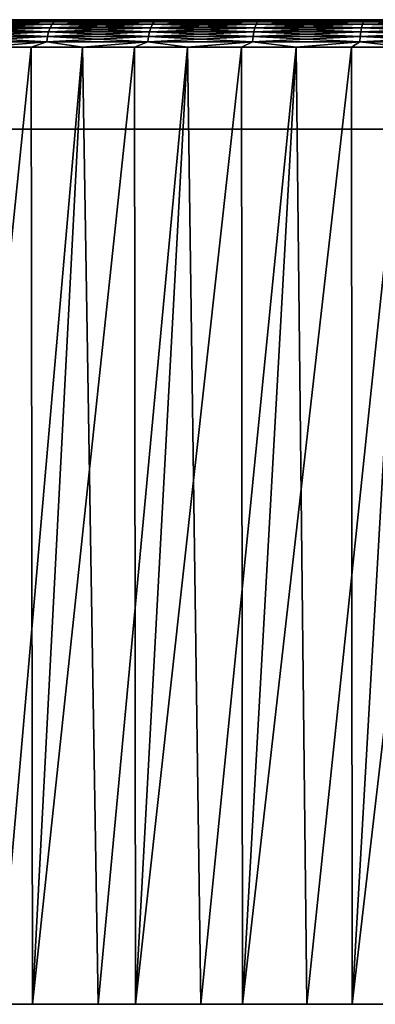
# Model space of a CAD drawing. Header units: millimetres. Extents: x -99 to 221, y -61 to 39.
# Tile 285 of 656: x -6 to -3, y 24 to 33. Entities that reach past the tile are written whole.
import ezdxf

# ---------------------------------------------------------------- set-up
doc = ezdxf.new("R2010")
doc.units = ezdxf.units.MM
doc.header["$LTSCALE"] = 33.374815
for name, color, linetype in [('12', 7, 'CONTINUOUS'), ('13', 7, 'CONTINUOUS'), ('160', 7, 'CONTINUOUS'), ('161', 7, 'CONTINUOUS'), ('162', 7, 'CONTINUOUS'), ('163', 7, 'CONTINUOUS'), ('164', 7, 'CONTINUOUS')]:
    doc.layers.add(name, color=color, linetype=linetype)

msp = doc.modelspace()

# ---------------------------------------------------------------- linework, layer by layer
at = {"layer": '12', "linetype": 'Continuous'}
for points in [[(-5.8274, 31.85, -7.8791), (-8.1849, 31.85, -7.5348), (-6.4746, 31.85, -7.3566), (-5.8274, 31.85, -7.8791)], [(-7.5348, 31.85, -8.1849), (-8.1849, 31.85, -7.5348), (-5.8274, 31.85, -7.8791), (-7.5348, 31.85, -8.1849)], [(-6.4746, 31.85, 7.3566), (-8.1849, 31.85, 7.5348), (-5.8274, 31.85, 7.8791), (-6.4746, 31.85, 7.3566)], [(-8.1849, 31.85, 7.5348), (-7.5348, 31.85, 8.1849), (-5.8274, 31.85, 7.8791), (-8.1849, 31.85, 7.5348)], [(-5.1383, 31.85, -8.3449), (-7.5348, 31.85, -8.1849), (-5.8274, 31.85, -7.8791), (-5.1383, 31.85, -8.3449)], [(-4.4121, 31.85, -8.7506), (-7.5348, 31.85, -8.1849), (-5.1383, 31.85, -8.3449), (-4.4121, 31.85, -8.7506)], [(-6.8331, 31.85, -8.7792), (-7.5348, 31.85, -8.1849), (-4.4121, 31.85, -8.7506), (-6.8331, 31.85, -8.7792)], [(-5.8274, 31.85, 7.8791), (-7.5348, 31.85, 8.1849), (-5.1383, 31.85, 8.3449), (-5.8274, 31.85, 7.8791)], [(-7.5348, 31.85, 8.1849), (-6.8331, 31.85, 8.7792), (-5.1383, 31.85, 8.3449), (-7.5348, 31.85, 8.1849)], [(-3.6541, 31.85, -9.0933), (-6.8331, 31.85, -8.7792), (-4.4121, 31.85, -8.7506), (-3.6541, 31.85, -9.0933)], [(-6.0848, 31.85, -9.3135), (-6.8331, 31.85, -8.7792), (-3.6541, 31.85, -9.0933), (-6.0848, 31.85, -9.3135)], [(-4.4121, 31.85, 8.7506), (-6.8331, 31.85, 8.7792), (-3.6541, 31.85, 9.0933), (-4.4121, 31.85, 8.7506)], [(-5.1383, 31.85, 8.3449), (-6.8331, 31.85, 8.7792), (-4.4121, 31.85, 8.7506), (-5.1383, 31.85, 8.3449)], [(-6.8331, 31.85, 8.7792), (-6.0848, 31.85, 9.3135), (-3.6541, 31.85, 9.0933), (-6.8331, 31.85, 8.7792)], [(-5.2949, 31.85, -9.7841), (-6.0848, 31.85, -9.3135), (-1.2448, 31.85, -9.7206), (-5.2949, 31.85, -9.7841)], [(-1.2448, 31.85, -9.7206), (-6.0848, 31.85, -9.3135), (-2.0648, 31.85, -9.58), (-1.2448, 31.85, -9.7206)], [(-2.0648, 31.85, -9.58), (-6.0848, 31.85, -9.3135), (-2.8698, 31.85, -9.3704), (-2.0648, 31.85, -9.58)], [(-2.8698, 31.85, -9.3704), (-6.0848, 31.85, -9.3135), (-3.6541, 31.85, -9.0933), (-2.8698, 31.85, -9.3704)], [(-6.0848, 31.85, 9.3135), (-5.2949, 31.85, 9.7841), (-2.8698, 31.85, 9.3704), (-6.0848, 31.85, 9.3135)], [(-3.6541, 31.85, 9.0933), (-6.0848, 31.85, 9.3135), (-2.8698, 31.85, 9.3704), (-3.6541, 31.85, 9.0933)], [(-4.4689, 31.85, -10.188), (-5.2949, 31.85, -9.7841), (4.4689, 31.85, -10.188), (-4.4689, 31.85, -10.188)], [(4.4689, 31.85, -10.188), (-5.2949, 31.85, -9.7841), (-0.416, 31.85, -9.7912), (4.4689, 31.85, -10.188)], [(-0.416, 31.85, -9.7912), (-5.2949, 31.85, -9.7841), (-1.2448, 31.85, -9.7206), (-0.416, 31.85, -9.7912)], [(-5.2949, 31.85, 9.7841), (-4.4689, 31.85, 10.188), (-0.416, 31.85, 9.7912), (-5.2949, 31.85, 9.7841)], [(-2.8698, 31.85, 9.3704), (-5.2949, 31.85, 9.7841), (-2.0648, 31.85, 9.58), (-2.8698, 31.85, 9.3704)], [(-1.2448, 31.85, 9.7206), (-5.2949, 31.85, 9.7841), (-0.416, 31.85, 9.7912), (-1.2448, 31.85, 9.7206)], [(-2.0648, 31.85, 9.58), (-5.2949, 31.85, 9.7841), (-1.2448, 31.85, 9.7206), (-2.0648, 31.85, 9.58)], [(-3.6123, 31.85, -10.5222), (-4.4689, 31.85, -10.188), (3.6123, 31.85, -10.5222), (-3.6123, 31.85, -10.5222)], [(3.6123, 31.85, -10.5222), (-4.4689, 31.85, -10.188), (4.4689, 31.85, -10.188), (3.6123, 31.85, -10.5222)], [(4.4689, 31.85, 10.188), (5.2949, 31.85, 9.7841), (-4.4689, 31.85, 10.188), (4.4689, 31.85, 10.188)], [(-4.4689, 31.85, 10.188), (5.2949, 31.85, 9.7841), (0.416, 31.85, 9.7912), (-4.4689, 31.85, 10.188)], [(-3.6123, 31.85, 10.5222), (4.4689, 31.85, 10.188), (-4.4689, 31.85, 10.188), (-3.6123, 31.85, 10.5222)], [(-0.416, 31.85, 9.7912), (-4.4689, 31.85, 10.188), (0.416, 31.85, 9.7912), (-0.416, 31.85, 9.7912)], [(-2.731, 31.85, -10.7846), (-3.6123, 31.85, -10.5222), (2.731, 31.85, -10.7846), (-2.731, 31.85, -10.7846)], [(2.731, 31.85, -10.7846), (-3.6123, 31.85, -10.5222), (3.6123, 31.85, -10.5222), (2.731, 31.85, -10.7846)], [(3.6123, 31.85, 10.5222), (4.4689, 31.85, 10.188), (-3.6123, 31.85, 10.5222), (3.6123, 31.85, 10.5222)], [(-2.731, 31.85, 10.7846), (3.6123, 31.85, 10.5222), (-3.6123, 31.85, 10.5222), (-2.731, 31.85, 10.7846)]]:
    msp.add_3dface(points, dxfattribs=at)
at = {"layer": '13', "linetype": 'Continuous'}
for points in [[(-9.7647, 32.85, -0.8312), (-9.8, 32.85), (9.7647, 32.85, -0.8312), (-9.7647, 32.85, -0.8312)], [(-9.8, 32.85), (9.8, 32.85), (9.7647, 32.85, -0.8312), (-9.8, 32.85)], [(-9.7647, 32.85, 0.8312), (9.8, 32.85), (-9.8, 32.85), (-9.7647, 32.85, 0.8312)], [(9.659, 32.85, -1.6563), (-9.7647, 32.85, -0.8312), (9.7647, 32.85, -0.8312), (9.659, 32.85, -1.6563)], [(-9.659, 32.85, -1.6563), (-9.7647, 32.85, -0.8312), (9.659, 32.85, -1.6563), (-9.659, 32.85, -1.6563)], [(-9.659, 32.85, 1.6563), (9.7647, 32.85, 0.8312), (-9.7647, 32.85, 0.8312), (-9.659, 32.85, 1.6563)], [(9.7647, 32.85, 0.8312), (9.8, 32.85), (-9.7647, 32.85, 0.8312), (9.7647, 32.85, 0.8312)], [(9.4838, 32.85, -2.4695), (-9.659, 32.85, -1.6563), (9.659, 32.85, -1.6563), (9.4838, 32.85, -2.4695)], [(-9.4838, 32.85, -2.4695), (-9.659, 32.85, -1.6563), (9.4838, 32.85, -2.4695), (-9.4838, 32.85, -2.4695)], [(-9.4838, 32.85, 2.4695), (9.659, 32.85, 1.6563), (-9.659, 32.85, 1.6563), (-9.4838, 32.85, 2.4695)], [(9.659, 32.85, 1.6563), (9.7647, 32.85, 0.8312), (-9.659, 32.85, 1.6563), (9.659, 32.85, 1.6563)], [(9.2402, 32.85, -3.2649), (-9.4838, 32.85, -2.4695), (9.4838, 32.85, -2.4695), (9.2402, 32.85, -3.2649)], [(-9.2402, 32.85, -3.2649), (-9.4838, 32.85, -2.4695), (9.2402, 32.85, -3.2649), (-9.2402, 32.85, -3.2649)], [(-9.2402, 32.85, 3.2649), (9.4838, 32.85, 2.4695), (-9.4838, 32.85, 2.4695), (-9.2402, 32.85, 3.2649)], [(9.4838, 32.85, 2.4695), (9.659, 32.85, 1.6563), (-9.4838, 32.85, 2.4695), (9.4838, 32.85, 2.4695)], [(8.93, 32.85, -4.0367), (-9.2402, 32.85, -3.2649), (9.2402, 32.85, -3.2649), (8.93, 32.85, -4.0367)], [(-8.93, 32.85, -4.0367), (-9.2402, 32.85, -3.2649), (8.93, 32.85, -4.0367), (-8.93, 32.85, -4.0367)], [(-8.93, 32.85, 4.0367), (9.2402, 32.85, 3.2649), (-9.2402, 32.85, 3.2649), (-8.93, 32.85, 4.0367)], [(9.2402, 32.85, 3.2649), (9.4838, 32.85, 2.4695), (-9.2402, 32.85, 3.2649), (9.2402, 32.85, 3.2649)], [(-8.5555, 32.85, -4.7795), (-8.93, 32.85, -4.0367), (8.5555, 32.85, -4.7795), (-8.5555, 32.85, -4.7795)], [(8.5555, 32.85, -4.7795), (-8.93, 32.85, -4.0367), (8.93, 32.85, -4.0367), (8.5555, 32.85, -4.7795)], [(-8.5555, 32.85, 4.7795), (8.93, 32.85, 4.0367), (-8.93, 32.85, 4.0367), (-8.5555, 32.85, 4.7795)], [(8.93, 32.85, 4.0367), (9.2402, 32.85, 3.2649), (-8.93, 32.85, 4.0367), (8.93, 32.85, 4.0367)], [(-8.1193, 32.85, -5.4878), (-8.5555, 32.85, -4.7795), (8.1193, 32.85, -5.4878), (-8.1193, 32.85, -5.4878)], [(8.1193, 32.85, -5.4878), (-8.5555, 32.85, -4.7795), (8.5555, 32.85, -4.7795), (8.1193, 32.85, -5.4878)], [(-8.1193, 32.85, 5.4878), (8.5555, 32.85, 4.7795), (-8.5555, 32.85, 4.7795), (-8.1193, 32.85, 5.4878)], [(8.5555, 32.85, 4.7795), (8.93, 32.85, 4.0367), (-8.5555, 32.85, 4.7795), (8.5555, 32.85, 4.7795)], [(-7.6247, 32.85, -6.1566), (-8.1193, 32.85, -5.4878), (7.6247, 32.85, -6.1566), (-7.6247, 32.85, -6.1566)], [(7.6247, 32.85, -6.1566), (-8.1193, 32.85, -5.4878), (8.1193, 32.85, -5.4878), (7.6247, 32.85, -6.1566)], [(-7.6247, 32.85, 6.1566), (8.1193, 32.85, 5.4878), (-8.1193, 32.85, 5.4878), (-7.6247, 32.85, 6.1566)], [(8.1193, 32.85, 5.4878), (8.5555, 32.85, 4.7795), (-8.1193, 32.85, 5.4878), (8.1193, 32.85, 5.4878)], [(-7.0752, 32.85, -6.781), (-7.6247, 32.85, -6.1566), (7.0752, 32.85, -6.781), (-7.0752, 32.85, -6.781)], [(7.0752, 32.85, -6.781), (-7.6247, 32.85, -6.1566), (7.6247, 32.85, -6.1566), (7.0752, 32.85, -6.781)], [(7.6247, 32.85, 6.1566), (8.1193, 32.85, 5.4878), (-7.6247, 32.85, 6.1566), (7.6247, 32.85, 6.1566)], [(-7.0752, 32.85, 6.781), (7.6247, 32.85, 6.1566), (-7.6247, 32.85, 6.1566), (-7.0752, 32.85, 6.781)], [(6.4746, 32.85, -7.3566), (-7.0752, 32.85, -6.781), (7.0752, 32.85, -6.781), (6.4746, 32.85, -7.3566)], [(-6.4746, 32.85, -7.3566), (-7.0752, 32.85, -6.781), (6.4746, 32.85, -7.3566), (-6.4746, 32.85, -7.3566)], [(7.0752, 32.85, 6.781), (7.6247, 32.85, 6.1566), (-7.0752, 32.85, 6.781), (7.0752, 32.85, 6.781)], [(-6.4746, 32.85, 7.3566), (7.0752, 32.85, 6.781), (-7.0752, 32.85, 6.781), (-6.4746, 32.85, 7.3566)], [(5.8274, 32.85, -7.8791), (-6.4746, 32.85, -7.3566), (6.4746, 32.85, -7.3566), (5.8274, 32.85, -7.8791)], [(-5.8274, 32.85, -7.8791), (-6.4746, 32.85, -7.3566), (5.8274, 32.85, -7.8791), (-5.8274, 32.85, -7.8791)], [(6.4746, 32.85, 7.3566), (7.0752, 32.85, 6.781), (-6.4746, 32.85, 7.3566), (6.4746, 32.85, 7.3566)], [(-5.8274, 32.85, 7.8791), (6.4746, 32.85, 7.3566), (-6.4746, 32.85, 7.3566), (-5.8274, 32.85, 7.8791)], [(5.1383, 32.85, -8.3449), (-5.8274, 32.85, -7.8791), (5.8274, 32.85, -7.8791), (5.1383, 32.85, -8.3449)], [(-5.1383, 32.85, -8.3449), (-5.8274, 32.85, -7.8791), (5.1383, 32.85, -8.3449), (-5.1383, 32.85, -8.3449)], [(5.8274, 32.85, 7.8791), (6.4746, 32.85, 7.3566), (-5.8274, 32.85, 7.8791), (5.8274, 32.85, 7.8791)], [(-5.1383, 32.85, 8.3449), (5.8274, 32.85, 7.8791), (-5.8274, 32.85, 7.8791), (-5.1383, 32.85, 8.3449)], [(4.4121, 32.85, -8.7506), (-5.1383, 32.85, -8.3449), (5.1383, 32.85, -8.3449), (4.4121, 32.85, -8.7506)], [(-4.4121, 32.85, -8.7506), (-5.1383, 32.85, -8.3449), (4.4121, 32.85, -8.7506), (-4.4121, 32.85, -8.7506)], [(5.1383, 32.85, 8.3449), (5.8274, 32.85, 7.8791), (-5.1383, 32.85, 8.3449), (5.1383, 32.85, 8.3449)], [(-4.4121, 32.85, 8.7506), (5.1383, 32.85, 8.3449), (-5.1383, 32.85, 8.3449), (-4.4121, 32.85, 8.7506)], [(3.6541, 32.85, -9.0933), (-4.4121, 32.85, -8.7506), (4.4121, 32.85, -8.7506), (3.6541, 32.85, -9.0933)], [(-3.6541, 32.85, -9.0933), (-4.4121, 32.85, -8.7506), (3.6541, 32.85, -9.0933), (-3.6541, 32.85, -9.0933)], [(-3.6541, 32.85, 9.0933), (4.4121, 32.85, 8.7506), (-4.4121, 32.85, 8.7506), (-3.6541, 32.85, 9.0933)], [(4.4121, 32.85, 8.7506), (5.1383, 32.85, 8.3449), (-4.4121, 32.85, 8.7506), (4.4121, 32.85, 8.7506)], [(2.8698, 32.85, -9.3704), (-3.6541, 32.85, -9.0933), (3.6541, 32.85, -9.0933), (2.8698, 32.85, -9.3704)], [(-2.8698, 32.85, -9.3704), (-3.6541, 32.85, -9.0933), (2.8698, 32.85, -9.3704), (-2.8698, 32.85, -9.3704)], [(-2.8698, 32.85, 9.3704), (3.6541, 32.85, 9.0933), (-3.6541, 32.85, 9.0933), (-2.8698, 32.85, 9.3704)], [(3.6541, 32.85, 9.0933), (4.4121, 32.85, 8.7506), (-3.6541, 32.85, 9.0933), (3.6541, 32.85, 9.0933)]]:
    msp.add_3dface(points, dxfattribs=at)
at = {"layer": '160', "linetype": 'Continuous'}
for points in [[(-5.573, 32.6, 11.7449), (-6.5, 32.6, 11.2583), (-6.3371, 23.85, 11.3508), (-5.573, 32.6, 11.7449)], [(-5.4293, 23.85, 11.812), (-5.573, 32.6, 11.7449), (-6.3371, 23.85, 11.3508), (-5.4293, 23.85, 11.812)], [(-4.6099, 32.6, 12.1552), (-5.573, 32.6, 11.7449), (-5.4293, 23.85, 11.812), (-4.6099, 32.6, 12.1552)], [(-4.4884, 23.85, 12.2006), (-4.6099, 32.6, 12.1552), (-5.4293, 23.85, 11.812), (-4.4884, 23.85, 12.2006)], [(-3.6168, 32.6, 12.4867), (-4.6099, 32.6, 12.1552), (-4.4884, 23.85, 12.2006), (-3.6168, 32.6, 12.4867)], [(-3.5198, 23.85, 12.5144), (-3.6168, 32.6, 12.4867), (-4.4884, 23.85, 12.2006), (-3.5198, 23.85, 12.5144)], [(-2.6003, 32.6, 12.7373), (-3.6168, 32.6, 12.4867), (-3.5198, 23.85, 12.5144), (-2.6003, 32.6, 12.7373)], [(-2.5296, 23.85, 12.7515), (-2.6003, 32.6, 12.7373), (-3.5198, 23.85, 12.5144), (-2.5296, 23.85, 12.7515)]]:
    msp.add_3dface(points, dxfattribs=at)
at = {"layer": '161', "linetype": 'Continuous'}
for points in [[(-5.9165, 32.85, 7.9998), (-6.5736, 32.85, 7.4692), (-10.1932, 32.85, 7.6591), (-5.9165, 32.85, 7.9998)], [(-6.5736, 32.85, -7.4692), (-5.9165, 32.85, -7.9998), (-10.1932, 32.85, -7.659), (-6.5736, 32.85, -7.4692)], [(-10.1932, 32.85, -7.659), (-5.9165, 32.85, -7.9998), (-9.5439, 32.85, -8.4544), (-10.1932, 32.85, -7.659)], [(-9.5439, 32.85, 8.4544), (-5.9165, 32.85, 7.9998), (-10.1932, 32.85, 7.6591), (-9.5439, 32.85, 8.4544)], [(-5.2168, 32.85, 8.4728), (-5.9165, 32.85, 7.9998), (-9.5439, 32.85, 8.4544), (-5.2168, 32.85, 8.4728)], [(-5.2168, 32.85, -8.4728), (-4.4795, 32.85, -8.8846), (-9.5439, 32.85, -8.4544), (-5.2168, 32.85, -8.4728)], [(-9.5439, 32.85, -8.4544), (-4.4795, 32.85, -8.8846), (-8.8326, 32.85, -9.195), (-9.5439, 32.85, -8.4544)], [(-5.9165, 32.85, -7.9998), (-5.2168, 32.85, -8.4728), (-9.5439, 32.85, -8.4544), (-5.9165, 32.85, -7.9998)], [(-8.8326, 32.85, 9.195), (-5.2168, 32.85, 8.4728), (-9.5439, 32.85, 8.4544), (-8.8326, 32.85, 9.195)], [(-4.4795, 32.85, -8.8846), (-3.7099, 32.85, -9.2325), (-8.8326, 32.85, -9.195), (-4.4795, 32.85, -8.8846)], [(-3.7099, 32.85, -9.2325), (-2.9135, 32.85, -9.5139), (-8.8326, 32.85, -9.195), (-3.7099, 32.85, -9.2325)], [(-2.0962, 32.85, -9.7267), (-1.2638, 32.85, -9.8694), (-8.8326, 32.85, -9.195), (-2.0962, 32.85, -9.7267)], [(-8.8326, 32.85, -9.195), (-1.2638, 32.85, -9.8694), (-8.064, 32.85, -9.876), (-8.8326, 32.85, -9.195)], [(-2.9135, 32.85, -9.5139), (-2.0962, 32.85, -9.7267), (-8.8326, 32.85, -9.195), (-2.9135, 32.85, -9.5139)], [(-8.064, 32.85, 9.876), (-3.7099, 32.85, 9.2325), (-8.8326, 32.85, 9.195), (-8.064, 32.85, 9.876)], [(-3.7099, 32.85, 9.2325), (-4.4795, 32.85, 8.8846), (-8.8326, 32.85, 9.195), (-3.7099, 32.85, 9.2325)], [(-4.4795, 32.85, 8.8846), (-5.2168, 32.85, 8.4728), (-8.8326, 32.85, 9.195), (-4.4795, 32.85, 8.8846)], [(-1.2638, 32.85, -9.8694), (-0.4223, 32.85, -9.941), (-8.064, 32.85, -9.876), (-1.2638, 32.85, -9.8694)], [(-8.064, 32.85, -9.876), (-0.4223, 32.85, -9.941), (7.2431, 32.85, -10.4929), (-8.064, 32.85, -9.876)], [(-7.2431, 32.85, -10.4929), (-8.064, 32.85, -9.876), (7.2431, 32.85, -10.4929), (-7.2431, 32.85, -10.4929)], [(-7.2431, 32.85, 10.4929), (-0.4223, 32.85, 9.941), (-8.064, 32.85, 9.876), (-7.2431, 32.85, 10.4929)], [(-0.4223, 32.85, 9.941), (-1.2638, 32.85, 9.8694), (-8.064, 32.85, 9.876), (-0.4223, 32.85, 9.941)], [(-1.2638, 32.85, 9.8694), (-2.0962, 32.85, 9.7267), (-8.064, 32.85, 9.876), (-1.2638, 32.85, 9.8694)], [(-2.0962, 32.85, 9.7267), (-2.9135, 32.85, 9.5139), (-8.064, 32.85, 9.876), (-2.0962, 32.85, 9.7267)], [(-2.9135, 32.85, 9.5139), (-3.7099, 32.85, 9.2325), (-8.064, 32.85, 9.876), (-2.9135, 32.85, 9.5139)], [(6.3752, 32.85, -11.0417), (-7.2431, 32.85, -10.4929), (7.2431, 32.85, -10.4929), (6.3752, 32.85, -11.0417)], [(-6.3752, 32.85, -11.0417), (-7.2431, 32.85, -10.4929), (6.3752, 32.85, -11.0417), (-6.3752, 32.85, -11.0417)], [(-6.3752, 32.85, 11.0417), (7.2431, 32.85, 10.4929), (-7.2431, 32.85, 10.4929), (-6.3752, 32.85, 11.0417)], [(7.2431, 32.85, 10.4929), (8.064, 32.85, 9.876), (-7.2431, 32.85, 10.4929), (7.2431, 32.85, 10.4929)], [(8.064, 32.85, 9.876), (0.4223, 32.85, 9.941), (-7.2431, 32.85, 10.4929), (8.064, 32.85, 9.876)], [(0.4223, 32.85, 9.941), (-0.4223, 32.85, 9.941), (-7.2431, 32.85, 10.4929), (0.4223, 32.85, 9.941)], [(5.466, 32.85, -11.5189), (-6.3752, 32.85, -11.0417), (6.3752, 32.85, -11.0417), (5.466, 32.85, -11.5189)], [(-5.466, 32.85, -11.5189), (-6.3752, 32.85, -11.0417), (5.466, 32.85, -11.5189), (-5.466, 32.85, -11.5189)], [(-5.466, 32.85, 11.5189), (6.3752, 32.85, 11.0417), (-6.3752, 32.85, 11.0417), (-5.466, 32.85, 11.5189)], [(6.3752, 32.85, 11.0417), (7.2431, 32.85, 10.4929), (-6.3752, 32.85, 11.0417), (6.3752, 32.85, 11.0417)], [(4.5214, 32.85, -11.9214), (-5.466, 32.85, -11.5189), (5.466, 32.85, -11.5189), (4.5214, 32.85, -11.9214)], [(-4.5214, 32.85, -11.9214), (-5.466, 32.85, -11.5189), (4.5214, 32.85, -11.9214), (-4.5214, 32.85, -11.9214)], [(-4.5214, 32.85, 11.9214), (5.466, 32.85, 11.5189), (-5.466, 32.85, 11.5189), (-4.5214, 32.85, 11.9214)], [(5.466, 32.85, 11.5189), (6.3752, 32.85, 11.0417), (-5.466, 32.85, 11.5189), (5.466, 32.85, 11.5189)], [(3.5475, 32.85, -12.2466), (-4.5214, 32.85, -11.9214), (4.5214, 32.85, -11.9214), (3.5475, 32.85, -12.2466)], [(-3.5475, 32.85, -12.2466), (-4.5214, 32.85, -11.9214), (3.5475, 32.85, -12.2466), (-3.5475, 32.85, -12.2466)], [(-3.5475, 32.85, 12.2466), (4.5213, 32.85, 11.9214), (-4.5214, 32.85, 11.9214), (-3.5475, 32.85, 12.2466)], [(4.5213, 32.85, 11.9214), (5.466, 32.85, 11.5189), (-4.5214, 32.85, 11.9214), (4.5213, 32.85, 11.9214)], [(2.5505, 32.85, -12.4923), (-3.5475, 32.85, -12.2466), (3.5475, 32.85, -12.2466), (2.5505, 32.85, -12.4923)], [(-2.5505, 32.85, -12.4923), (-3.5475, 32.85, -12.2466), (2.5505, 32.85, -12.4923), (-2.5505, 32.85, -12.4923)], [(-2.5505, 32.85, 12.4923), (3.5474, 32.85, 12.2466), (-3.5475, 32.85, 12.2466), (-2.5505, 32.85, 12.4923)], [(3.5474, 32.85, 12.2466), (4.5213, 32.85, 11.9214), (-3.5475, 32.85, 12.2466), (3.5474, 32.85, 12.2466)]]:
    msp.add_3dface(points, dxfattribs=at)
at = {"layer": '162', "linetype": 'Continuous'}
for points in [[(-6.9358, 23.85, -10.9952), (-6.0414, 32.6, -11.5109), (-6.0302, 23.85, -11.5168), (-6.9358, 23.85, -10.9952)], [(-6.5, 32.6, -11.2583), (-6.0414, 32.6, -11.5109), (-6.9358, 23.85, -10.9952), (-6.5, 32.6, -11.2583)], [(-6.0414, 32.6, -11.5109), (-5.573, 32.6, -11.7449), (-6.0302, 23.85, -11.5168), (-6.0414, 32.6, -11.5109)], [(-6.0302, 23.85, -11.5168), (-5.0956, 32.6, -11.9597), (-5.086, 23.85, -11.9638), (-6.0302, 23.85, -11.5168)], [(-5.573, 32.6, -11.7449), (-5.0956, 32.6, -11.9597), (-6.0302, 23.85, -11.5168), (-5.573, 32.6, -11.7449)], [(-5.0956, 32.6, -11.9597), (-4.6099, 32.6, -12.1552), (-5.086, 23.85, -11.9638), (-5.0956, 32.6, -11.9597)], [(-4.6099, 32.6, -12.1552), (-4.1167, 32.6, -12.331), (-5.086, 23.85, -11.9638), (-4.6099, 32.6, -12.1552)], [(-5.086, 23.85, -11.9638), (-4.1167, 32.6, -12.331), (-4.1087, 23.85, -12.3336), (-5.086, 23.85, -11.9638)], [(-4.1167, 32.6, -12.331), (-3.6168, 32.6, -12.4867), (-4.1087, 23.85, -12.3336), (-4.1167, 32.6, -12.331)], [(-4.1087, 23.85, -12.3336), (-3.1111, 32.6, -12.6222), (-3.105, 23.85, -12.6237), (-4.1087, 23.85, -12.3336)], [(-3.6168, 32.6, -12.4867), (-3.1111, 32.6, -12.6222), (-4.1087, 23.85, -12.3336), (-3.6168, 32.6, -12.4867)], [(-3.1111, 32.6, -12.6222), (-2.6003, 32.6, -12.7373), (-3.105, 23.85, -12.6237), (-3.1111, 32.6, -12.6222)], [(-3.105, 23.85, -12.6237), (-2.0853, 32.6, -12.8317), (-2.0812, 23.85, -12.8323), (-3.105, 23.85, -12.6237)], [(-2.6003, 32.6, -12.7373), (-2.0853, 32.6, -12.8317), (-3.105, 23.85, -12.6237), (-2.6003, 32.6, -12.7373)]]:
    msp.add_3dface(points, dxfattribs=at)
at = {"layer": '163', "linetype": 'Continuous'}
for points in [[(-6.6873, 32.8452, -10.9127), (-6.3752, 32.85, -11.0417), (-5.8105, 32.8452, -11.4038), (-6.6873, 32.8452, -10.9127)], [(-6.3752, 32.85, -11.0417), (-5.466, 32.85, -11.5189), (-5.8105, 32.8452, -11.4038), (-6.3752, 32.85, -11.0417)], [(-5.8105, 32.8452, -11.4038), (-5.466, 32.85, -11.5189), (-4.8979, 32.8452, -11.8245), (-5.8105, 32.8452, -11.4038)], [(-5.466, 32.85, -11.5189), (-4.5214, 32.85, -11.9214), (-4.8979, 32.8452, -11.8245), (-5.466, 32.85, -11.5189)], [(-4.8979, 32.8452, -11.8245), (-4.5214, 32.85, -11.9214), (-3.955, 32.8452, -12.1724), (-4.8979, 32.8452, -11.8245)], [(-4.5214, 32.85, -11.9214), (-3.5475, 32.85, -12.2466), (-3.955, 32.8452, -12.1724), (-4.5214, 32.85, -11.9214)], [(-3.955, 32.8452, -12.1724), (-3.5475, 32.85, -12.2466), (-2.9878, 32.8452, -12.4451), (-3.955, 32.8452, -12.1724)], [(-3.5475, 32.85, -12.2466), (-2.5505, 32.85, -12.4923), (-2.9878, 32.8452, -12.4451), (-3.5475, 32.85, -12.2466)], [(-2.9878, 32.8452, -12.4451), (-2.5505, 32.85, -12.4923), (-2.0022, 32.8452, -12.6412), (-2.9878, 32.8452, -12.4451)], [(-6.7705, 32.7387, -11.0485), (-5.8687, 32.7767, -11.5179), (-5.8828, 32.7387, -11.5456), (-6.7705, 32.7387, -11.0485)], [(-6.7543, 32.7767, -11.022), (-5.8687, 32.7767, -11.5179), (-6.7705, 32.7387, -11.0485), (-6.7543, 32.7767, -11.022)], [(-6.7543, 32.7767, -11.022), (-5.8515, 32.8078, -11.4842), (-5.8687, 32.7767, -11.5179), (-6.7543, 32.7767, -11.022)], [(-6.7345, 32.8078, -10.9897), (-5.8515, 32.8078, -11.4842), (-6.7543, 32.7767, -11.022), (-6.7345, 32.8078, -10.9897)], [(-6.7119, 32.831, -10.9528), (-5.8318, 32.831, -11.4456), (-6.7345, 32.8078, -10.9897), (-6.7119, 32.831, -10.9528)], [(-6.7345, 32.8078, -10.9897), (-5.8318, 32.831, -11.4456), (-5.8515, 32.8078, -11.4842), (-6.7345, 32.8078, -10.9897)], [(-6.6873, 32.8452, -10.9127), (-5.8105, 32.8452, -11.4038), (-6.7119, 32.831, -10.9528), (-6.6873, 32.8452, -10.9127)], [(-6.7119, 32.831, -10.9528), (-5.8105, 32.8452, -11.4038), (-5.8318, 32.831, -11.4456), (-6.7119, 32.831, -10.9528)], [(-5.8687, 32.7767, -11.5179), (-4.9469, 32.7767, -11.9429), (-5.8828, 32.7387, -11.5456), (-5.8687, 32.7767, -11.5179)], [(-5.8828, 32.7387, -11.5456), (-4.9469, 32.7767, -11.9429), (-4.9588, 32.7387, -11.9716), (-5.8828, 32.7387, -11.5456)], [(-5.8515, 32.8078, -11.4842), (-4.9324, 32.8078, -11.9079), (-5.8687, 32.7767, -11.5179), (-5.8515, 32.8078, -11.4842)], [(-5.8687, 32.7767, -11.5179), (-4.9324, 32.8078, -11.9079), (-4.9469, 32.7767, -11.9429), (-5.8687, 32.7767, -11.5179)], [(-5.8318, 32.831, -11.4456), (-4.9158, 32.831, -11.8679), (-5.8515, 32.8078, -11.4842), (-5.8318, 32.831, -11.4456)], [(-5.8515, 32.8078, -11.4842), (-4.9158, 32.831, -11.8679), (-4.9324, 32.8078, -11.9079), (-5.8515, 32.8078, -11.4842)], [(-5.8105, 32.8452, -11.4038), (-4.8979, 32.8452, -11.8245), (-5.8318, 32.831, -11.4456), (-5.8105, 32.8452, -11.4038)], [(-5.8318, 32.831, -11.4456), (-4.8979, 32.8452, -11.8245), (-4.9158, 32.831, -11.8679), (-5.8318, 32.831, -11.4456)], [(-4.9469, 32.7767, -11.9429), (-3.9946, 32.7767, -12.2942), (-4.9588, 32.7387, -11.9716), (-4.9469, 32.7767, -11.9429)], [(-4.9588, 32.7387, -11.9716), (-3.9946, 32.7767, -12.2942), (-4.0042, 32.7387, -12.3238), (-4.9588, 32.7387, -11.9716)], [(-4.9469, 32.7767, -11.9429), (-3.9829, 32.8078, -12.2581), (-3.9946, 32.7767, -12.2942), (-4.9469, 32.7767, -11.9429)], [(-4.9324, 32.8078, -11.9079), (-3.9829, 32.8078, -12.2581), (-4.9469, 32.7767, -11.9429), (-4.9324, 32.8078, -11.9079)], [(-4.9158, 32.831, -11.8679), (-3.9695, 32.831, -12.217), (-4.9324, 32.8078, -11.9079), (-4.9158, 32.831, -11.8679)], [(-4.9324, 32.8078, -11.9079), (-3.9695, 32.831, -12.217), (-3.9829, 32.8078, -12.2581), (-4.9324, 32.8078, -11.9079)], [(-4.8979, 32.8452, -11.8245), (-3.955, 32.8452, -12.1724), (-4.9158, 32.831, -11.8679), (-4.8979, 32.8452, -11.8245)], [(-4.9158, 32.831, -11.8679), (-3.955, 32.8452, -12.1724), (-3.9695, 32.831, -12.217), (-4.9158, 32.831, -11.8679)], [(-4.0042, 32.7387, -12.3238), (-3.0177, 32.7767, -12.5697), (-3.025, 32.7387, -12.5999), (-4.0042, 32.7387, -12.3238)], [(-3.9946, 32.7767, -12.2942), (-3.0177, 32.7767, -12.5697), (-4.0042, 32.7387, -12.3238), (-3.9946, 32.7767, -12.2942)], [(-3.9946, 32.7767, -12.2942), (-3.0089, 32.8078, -12.5329), (-3.0177, 32.7767, -12.5697), (-3.9946, 32.7767, -12.2942)], [(-3.9829, 32.8078, -12.2581), (-3.0089, 32.8078, -12.5329), (-3.9946, 32.7767, -12.2942), (-3.9829, 32.8078, -12.2581)], [(-3.9695, 32.831, -12.217), (-2.9988, 32.831, -12.4908), (-3.9829, 32.8078, -12.2581), (-3.9695, 32.831, -12.217)], [(-3.9829, 32.8078, -12.2581), (-2.9988, 32.831, -12.4908), (-3.0089, 32.8078, -12.5329), (-3.9829, 32.8078, -12.2581)], [(-3.955, 32.8452, -12.1724), (-2.9878, 32.8452, -12.4451), (-3.9695, 32.831, -12.217), (-3.955, 32.8452, -12.1724)], [(-3.9695, 32.831, -12.217), (-2.9878, 32.8452, -12.4451), (-2.9988, 32.831, -12.4908), (-3.9695, 32.831, -12.217)], [(-3.025, 32.7387, -12.5999), (-2.0222, 32.7767, -12.7677), (-2.0271, 32.7387, -12.7984), (-3.025, 32.7387, -12.5999)], [(-3.0177, 32.7767, -12.5697), (-2.0222, 32.7767, -12.7677), (-3.025, 32.7387, -12.5999), (-3.0177, 32.7767, -12.5697)], [(-3.0177, 32.7767, -12.5697), (-2.0163, 32.8078, -12.7303), (-2.0222, 32.7767, -12.7677), (-3.0177, 32.7767, -12.5697)], [(-3.0089, 32.8078, -12.5329), (-2.0163, 32.8078, -12.7303), (-3.0177, 32.7767, -12.5697), (-3.0089, 32.8078, -12.5329)], [(-2.9988, 32.831, -12.4908), (-2.0095, 32.831, -12.6876), (-3.0089, 32.8078, -12.5329), (-2.9988, 32.831, -12.4908)], [(-3.0089, 32.8078, -12.5329), (-2.0095, 32.831, -12.6876), (-2.0163, 32.8078, -12.7303), (-3.0089, 32.8078, -12.5329)], [(-2.9878, 32.8452, -12.4451), (-2.0022, 32.8452, -12.6412), (-2.9988, 32.831, -12.4908), (-2.9878, 32.8452, -12.4451)], [(-2.9988, 32.831, -12.4908), (-2.0022, 32.8452, -12.6412), (-2.0095, 32.831, -12.6876), (-2.9988, 32.831, -12.4908)], [(-6.79, 32.6485, -11.0803), (-5.8933, 32.6954, -11.5662), (-5.8997, 32.6485, -11.5789), (-6.79, 32.6485, -11.0803)], [(-6.7826, 32.6954, -11.0682), (-5.8933, 32.6954, -11.5662), (-6.79, 32.6485, -11.0803), (-6.7826, 32.6954, -11.0682)], [(-6.7826, 32.6954, -11.0682), (-5.8828, 32.7387, -11.5456), (-5.8933, 32.6954, -11.5662), (-6.7826, 32.6954, -11.0682)], [(-6.7705, 32.7387, -11.0485), (-5.8828, 32.7387, -11.5456), (-6.7826, 32.6954, -11.0682), (-6.7705, 32.7387, -11.0485)], [(-5.8997, 32.6485, -11.5789), (-4.9676, 32.6954, -11.9929), (-4.9731, 32.6485, -12.006), (-5.8997, 32.6485, -11.5789)], [(-5.8933, 32.6954, -11.5662), (-4.9676, 32.6954, -11.9929), (-5.8997, 32.6485, -11.5789), (-5.8933, 32.6954, -11.5662)], [(-5.8933, 32.6954, -11.5662), (-4.9588, 32.7387, -11.9716), (-4.9676, 32.6954, -11.9929), (-5.8933, 32.6954, -11.5662)], [(-5.8828, 32.7387, -11.5456), (-4.9588, 32.7387, -11.9716), (-5.8933, 32.6954, -11.5662), (-5.8828, 32.7387, -11.5456)], [(-4.9676, 32.6954, -11.9929), (-4.0114, 32.6954, -12.3457), (-4.9731, 32.6485, -12.006), (-4.9676, 32.6954, -11.9929)], [(-4.9731, 32.6485, -12.006), (-4.0114, 32.6954, -12.3457), (-4.0158, 32.6485, -12.3592), (-4.9731, 32.6485, -12.006)], [(-4.9676, 32.6954, -11.9929), (-4.0042, 32.7387, -12.3238), (-4.0114, 32.6954, -12.3457), (-4.9676, 32.6954, -11.9929)], [(-4.9588, 32.7387, -11.9716), (-4.0042, 32.7387, -12.3238), (-4.9676, 32.6954, -11.9929), (-4.9588, 32.7387, -11.9716)], [(-4.0114, 32.6954, -12.3457), (-3.0304, 32.6954, -12.6224), (-4.0158, 32.6485, -12.3592), (-4.0114, 32.6954, -12.3457)], [(-4.0158, 32.6485, -12.3592), (-3.0304, 32.6954, -12.6224), (-3.0337, 32.6485, -12.6362), (-4.0158, 32.6485, -12.3592)], [(-4.0114, 32.6954, -12.3457), (-3.025, 32.7387, -12.5999), (-3.0304, 32.6954, -12.6224), (-4.0114, 32.6954, -12.3457)], [(-4.0042, 32.7387, -12.3238), (-3.025, 32.7387, -12.5999), (-4.0114, 32.6954, -12.3457), (-4.0042, 32.7387, -12.3238)], [(-3.0337, 32.6485, -12.6362), (-2.0307, 32.6954, -12.8212), (-2.0329, 32.6485, -12.8353), (-3.0337, 32.6485, -12.6362)], [(-3.0304, 32.6954, -12.6224), (-2.0307, 32.6954, -12.8212), (-3.0337, 32.6485, -12.6362), (-3.0304, 32.6954, -12.6224)], [(-3.0304, 32.6954, -12.6224), (-2.0271, 32.7387, -12.7984), (-2.0307, 32.6954, -12.8212), (-3.0304, 32.6954, -12.6224)], [(-3.025, 32.7387, -12.5999), (-2.0271, 32.7387, -12.7984), (-3.0304, 32.6954, -12.6224), (-3.025, 32.7387, -12.5999)], [(-6.5, 32.6, -11.2583), (-6.79, 32.6485, -11.0803), (-5.8997, 32.6485, -11.5789), (-6.5, 32.6, -11.2583)], [(-6.0414, 32.6, -11.5109), (-6.5, 32.6, -11.2583), (-5.8997, 32.6485, -11.5789), (-6.0414, 32.6, -11.5109)], [(-5.573, 32.6, -11.7449), (-6.0414, 32.6, -11.5109), (-5.8997, 32.6485, -11.5789), (-5.573, 32.6, -11.7449)], [(-5.573, 32.6, -11.7449), (-5.8997, 32.6485, -11.5789), (-4.9731, 32.6485, -12.006), (-5.573, 32.6, -11.7449)], [(-5.0956, 32.6, -11.9597), (-5.573, 32.6, -11.7449), (-4.9731, 32.6485, -12.006), (-5.0956, 32.6, -11.9597)], [(-4.6099, 32.6, -12.1552), (-5.0956, 32.6, -11.9597), (-4.9731, 32.6485, -12.006), (-4.6099, 32.6, -12.1552)], [(-4.6099, 32.6, -12.1552), (-4.9731, 32.6485, -12.006), (-4.0158, 32.6485, -12.3592), (-4.6099, 32.6, -12.1552)], [(-4.1167, 32.6, -12.331), (-4.6099, 32.6, -12.1552), (-4.0158, 32.6485, -12.3592), (-4.1167, 32.6, -12.331)], [(-3.6168, 32.6, -12.4867), (-4.1167, 32.6, -12.331), (-4.0158, 32.6485, -12.3592), (-3.6168, 32.6, -12.4867)], [(-3.6168, 32.6, -12.4867), (-4.0158, 32.6485, -12.3592), (-3.0337, 32.6485, -12.6362), (-3.6168, 32.6, -12.4867)], [(-3.1111, 32.6, -12.6222), (-3.6168, 32.6, -12.4867), (-3.0337, 32.6485, -12.6362), (-3.1111, 32.6, -12.6222)], [(-2.6003, 32.6, -12.7373), (-3.1111, 32.6, -12.6222), (-3.0337, 32.6485, -12.6362), (-2.6003, 32.6, -12.7373)], [(-2.6003, 32.6, -12.7373), (-3.0337, 32.6485, -12.6362), (-2.0329, 32.6485, -12.8353), (-2.6003, 32.6, -12.7373)]]:
    msp.add_3dface(points, dxfattribs=at)
at = {"layer": '164', "linetype": 'Continuous'}
for points in [[(-5.8105, 32.8452, 11.4038), (-6.3752, 32.85, 11.0417), (-6.6873, 32.8452, 10.9127), (-5.8105, 32.8452, 11.4038)], [(-5.466, 32.85, 11.5189), (-6.3752, 32.85, 11.0417), (-5.8105, 32.8452, 11.4038), (-5.466, 32.85, 11.5189)], [(-4.8979, 32.8452, 11.8245), (-5.466, 32.85, 11.5189), (-5.8105, 32.8452, 11.4038), (-4.8979, 32.8452, 11.8245)], [(-4.5214, 32.85, 11.9214), (-5.466, 32.85, 11.5189), (-4.8979, 32.8452, 11.8245), (-4.5214, 32.85, 11.9214)], [(-3.955, 32.8452, 12.1724), (-4.5214, 32.85, 11.9214), (-4.8979, 32.8452, 11.8245), (-3.955, 32.8452, 12.1724)], [(-3.5475, 32.85, 12.2466), (-4.5214, 32.85, 11.9214), (-3.955, 32.8452, 12.1724), (-3.5475, 32.85, 12.2466)], [(-2.9878, 32.8452, 12.4451), (-3.5475, 32.85, 12.2466), (-3.955, 32.8452, 12.1724), (-2.9878, 32.8452, 12.4451)], [(-2.5505, 32.85, 12.4923), (-3.5475, 32.85, 12.2466), (-2.9878, 32.8452, 12.4451), (-2.5505, 32.85, 12.4923)], [(-2.0022, 32.8452, 12.6412), (-2.5505, 32.85, 12.4923), (-2.9878, 32.8452, 12.4451), (-2.0022, 32.8452, 12.6412)], [(-5.8828, 32.7387, 11.5456), (-6.7543, 32.7767, 11.022), (-6.7705, 32.7387, 11.0485), (-5.8828, 32.7387, 11.5456)], [(-5.8687, 32.7767, 11.5179), (-6.7345, 32.8078, 10.9897), (-6.7543, 32.7767, 11.022), (-5.8687, 32.7767, 11.5179)], [(-5.8687, 32.7767, 11.5179), (-6.7543, 32.7767, 11.022), (-5.8828, 32.7387, 11.5456), (-5.8687, 32.7767, 11.5179)], [(-5.8515, 32.8078, 11.4842), (-6.7119, 32.831, 10.9528), (-6.7345, 32.8078, 10.9897), (-5.8515, 32.8078, 11.4842)], [(-5.8515, 32.8078, 11.4842), (-6.7345, 32.8078, 10.9897), (-5.8687, 32.7767, 11.5179), (-5.8515, 32.8078, 11.4842)], [(-5.8318, 32.831, 11.4456), (-6.6873, 32.8452, 10.9127), (-6.7119, 32.831, 10.9528), (-5.8318, 32.831, 11.4456)], [(-5.8318, 32.831, 11.4456), (-6.7119, 32.831, 10.9528), (-5.8515, 32.8078, 11.4842), (-5.8318, 32.831, 11.4456)], [(-5.8105, 32.8452, 11.4038), (-6.6873, 32.8452, 10.9127), (-5.8318, 32.831, 11.4456), (-5.8105, 32.8452, 11.4038)], [(-4.9588, 32.7387, 11.9716), (-5.8687, 32.7767, 11.5179), (-5.8828, 32.7387, 11.5456), (-4.9588, 32.7387, 11.9716)], [(-4.9469, 32.7767, 11.9429), (-5.8515, 32.8078, 11.4842), (-5.8687, 32.7767, 11.5179), (-4.9469, 32.7767, 11.9429)], [(-4.9469, 32.7767, 11.9429), (-5.8687, 32.7767, 11.5179), (-4.9588, 32.7387, 11.9716), (-4.9469, 32.7767, 11.9429)], [(-4.9324, 32.8078, 11.9079), (-5.8318, 32.831, 11.4456), (-5.8515, 32.8078, 11.4842), (-4.9324, 32.8078, 11.9079)], [(-4.9324, 32.8078, 11.9079), (-5.8515, 32.8078, 11.4842), (-4.9469, 32.7767, 11.9429), (-4.9324, 32.8078, 11.9079)], [(-4.9158, 32.831, 11.8679), (-5.8105, 32.8452, 11.4038), (-5.8318, 32.831, 11.4456), (-4.9158, 32.831, 11.8679)], [(-4.9158, 32.831, 11.8679), (-5.8318, 32.831, 11.4456), (-4.9324, 32.8078, 11.9079), (-4.9158, 32.831, 11.8679)], [(-4.8979, 32.8452, 11.8245), (-5.8105, 32.8452, 11.4038), (-4.9158, 32.831, 11.8679), (-4.8979, 32.8452, 11.8245)], [(-4.0042, 32.7387, 12.3238), (-4.9469, 32.7767, 11.9429), (-4.9588, 32.7387, 11.9716), (-4.0042, 32.7387, 12.3238)], [(-3.9946, 32.7767, 12.2942), (-4.9324, 32.8078, 11.9079), (-4.9469, 32.7767, 11.9429), (-3.9946, 32.7767, 12.2942)], [(-3.9946, 32.7767, 12.2942), (-4.9469, 32.7767, 11.9429), (-4.0042, 32.7387, 12.3238), (-3.9946, 32.7767, 12.2942)], [(-3.9829, 32.8078, 12.2581), (-4.9158, 32.831, 11.8679), (-4.9324, 32.8078, 11.9079), (-3.9829, 32.8078, 12.2581)], [(-3.9829, 32.8078, 12.2581), (-4.9324, 32.8078, 11.9079), (-3.9946, 32.7767, 12.2942), (-3.9829, 32.8078, 12.2581)], [(-3.9695, 32.831, 12.217), (-4.8979, 32.8452, 11.8245), (-4.9158, 32.831, 11.8679), (-3.9695, 32.831, 12.217)], [(-3.9695, 32.831, 12.217), (-4.9158, 32.831, 11.8679), (-3.9829, 32.8078, 12.2581), (-3.9695, 32.831, 12.217)], [(-3.955, 32.8452, 12.1724), (-4.8979, 32.8452, 11.8245), (-3.9695, 32.831, 12.217), (-3.955, 32.8452, 12.1724)], [(-3.025, 32.7387, 12.5999), (-3.9946, 32.7767, 12.2942), (-4.0042, 32.7387, 12.3238), (-3.025, 32.7387, 12.5999)], [(-3.0177, 32.7767, 12.5697), (-3.9829, 32.8078, 12.2581), (-3.9946, 32.7767, 12.2942), (-3.0177, 32.7767, 12.5697)], [(-3.0177, 32.7767, 12.5697), (-3.9946, 32.7767, 12.2942), (-3.025, 32.7387, 12.5999), (-3.0177, 32.7767, 12.5697)], [(-3.0089, 32.8078, 12.5329), (-3.9695, 32.831, 12.217), (-3.9829, 32.8078, 12.2581), (-3.0089, 32.8078, 12.5329)], [(-3.0089, 32.8078, 12.5329), (-3.9829, 32.8078, 12.2581), (-3.0177, 32.7767, 12.5697), (-3.0089, 32.8078, 12.5329)], [(-2.9988, 32.831, 12.4908), (-3.955, 32.8452, 12.1724), (-3.9695, 32.831, 12.217), (-2.9988, 32.831, 12.4908)], [(-2.9988, 32.831, 12.4908), (-3.9695, 32.831, 12.217), (-3.0089, 32.8078, 12.5329), (-2.9988, 32.831, 12.4908)], [(-2.9878, 32.8452, 12.4451), (-3.955, 32.8452, 12.1724), (-2.9988, 32.831, 12.4908), (-2.9878, 32.8452, 12.4451)], [(-2.0271, 32.7387, 12.7984), (-3.0177, 32.7767, 12.5697), (-3.025, 32.7387, 12.5999), (-2.0271, 32.7387, 12.7984)], [(-2.0222, 32.7767, 12.7677), (-3.0089, 32.8078, 12.5329), (-3.0177, 32.7767, 12.5697), (-2.0222, 32.7767, 12.7677)], [(-2.0222, 32.7767, 12.7677), (-3.0177, 32.7767, 12.5697), (-2.0271, 32.7387, 12.7984), (-2.0222, 32.7767, 12.7677)], [(-2.0163, 32.8078, 12.7303), (-2.9988, 32.831, 12.4908), (-3.0089, 32.8078, 12.5329), (-2.0163, 32.8078, 12.7303)], [(-2.0163, 32.8078, 12.7303), (-3.0089, 32.8078, 12.5329), (-2.0222, 32.7767, 12.7677), (-2.0163, 32.8078, 12.7303)], [(-2.0095, 32.831, 12.6876), (-2.9878, 32.8452, 12.4451), (-2.9988, 32.831, 12.4908), (-2.0095, 32.831, 12.6876)], [(-2.0095, 32.831, 12.6876), (-2.9988, 32.831, 12.4908), (-2.0163, 32.8078, 12.7303), (-2.0095, 32.831, 12.6876)], [(-2.0022, 32.8452, 12.6412), (-2.9878, 32.8452, 12.4451), (-2.0095, 32.831, 12.6876), (-2.0022, 32.8452, 12.6412)], [(-5.8997, 32.6485, 11.5789), (-6.7826, 32.6954, 11.0682), (-6.79, 32.6485, 11.0803), (-5.8997, 32.6485, 11.5789)], [(-5.8933, 32.6954, 11.5662), (-6.7705, 32.7387, 11.0485), (-6.7826, 32.6954, 11.0682), (-5.8933, 32.6954, 11.5662)], [(-5.8933, 32.6954, 11.5662), (-6.7826, 32.6954, 11.0682), (-5.8997, 32.6485, 11.5789), (-5.8933, 32.6954, 11.5662)], [(-5.8828, 32.7387, 11.5456), (-6.7705, 32.7387, 11.0485), (-5.8933, 32.6954, 11.5662), (-5.8828, 32.7387, 11.5456)], [(-4.9731, 32.6485, 12.006), (-5.8933, 32.6954, 11.5662), (-5.8997, 32.6485, 11.5789), (-4.9731, 32.6485, 12.006)], [(-4.9676, 32.6954, 11.9929), (-5.8828, 32.7387, 11.5456), (-5.8933, 32.6954, 11.5662), (-4.9676, 32.6954, 11.9929)], [(-4.9676, 32.6954, 11.9929), (-5.8933, 32.6954, 11.5662), (-4.9731, 32.6485, 12.006), (-4.9676, 32.6954, 11.9929)], [(-4.9588, 32.7387, 11.9716), (-5.8828, 32.7387, 11.5456), (-4.9676, 32.6954, 11.9929), (-4.9588, 32.7387, 11.9716)], [(-4.0158, 32.6485, 12.3592), (-4.9676, 32.6954, 11.9929), (-4.9731, 32.6485, 12.006), (-4.0158, 32.6485, 12.3592)], [(-4.0114, 32.6954, 12.3457), (-4.9588, 32.7387, 11.9716), (-4.9676, 32.6954, 11.9929), (-4.0114, 32.6954, 12.3457)], [(-4.0114, 32.6954, 12.3457), (-4.9676, 32.6954, 11.9929), (-4.0158, 32.6485, 12.3592), (-4.0114, 32.6954, 12.3457)], [(-4.0042, 32.7387, 12.3238), (-4.9588, 32.7387, 11.9716), (-4.0114, 32.6954, 12.3457), (-4.0042, 32.7387, 12.3238)], [(-3.0337, 32.6485, 12.6362), (-4.0114, 32.6954, 12.3457), (-4.0158, 32.6485, 12.3592), (-3.0337, 32.6485, 12.6362)], [(-3.0304, 32.6954, 12.6224), (-4.0042, 32.7387, 12.3238), (-4.0114, 32.6954, 12.3457), (-3.0304, 32.6954, 12.6224)], [(-3.0304, 32.6954, 12.6224), (-4.0114, 32.6954, 12.3457), (-3.0337, 32.6485, 12.6362), (-3.0304, 32.6954, 12.6224)], [(-3.025, 32.7387, 12.5999), (-4.0042, 32.7387, 12.3238), (-3.0304, 32.6954, 12.6224), (-3.025, 32.7387, 12.5999)], [(-2.0329, 32.6485, 12.8353), (-3.0304, 32.6954, 12.6224), (-3.0337, 32.6485, 12.6362), (-2.0329, 32.6485, 12.8353)], [(-2.0307, 32.6954, 12.8212), (-3.025, 32.7387, 12.5999), (-3.0304, 32.6954, 12.6224), (-2.0307, 32.6954, 12.8212)], [(-2.0307, 32.6954, 12.8212), (-3.0304, 32.6954, 12.6224), (-2.0329, 32.6485, 12.8353), (-2.0307, 32.6954, 12.8212)], [(-2.0271, 32.7387, 12.7984), (-3.025, 32.7387, 12.5999), (-2.0307, 32.6954, 12.8212), (-2.0271, 32.7387, 12.7984)], [(-6.5, 32.6, 11.2583), (-5.8997, 32.6485, 11.5789), (-6.79, 32.6485, 11.0803), (-6.5, 32.6, 11.2583)], [(-6.5, 32.6, 11.2583), (-5.573, 32.6, 11.7449), (-5.8997, 32.6485, 11.5789), (-6.5, 32.6, 11.2583)], [(-5.573, 32.6, 11.7449), (-4.9731, 32.6485, 12.006), (-5.8997, 32.6485, 11.5789), (-5.573, 32.6, 11.7449)], [(-5.573, 32.6, 11.7449), (-4.6099, 32.6, 12.1552), (-4.9731, 32.6485, 12.006), (-5.573, 32.6, 11.7449)], [(-4.6099, 32.6, 12.1552), (-4.0158, 32.6485, 12.3592), (-4.9731, 32.6485, 12.006), (-4.6099, 32.6, 12.1552)], [(-4.6099, 32.6, 12.1552), (-3.6168, 32.6, 12.4867), (-4.0158, 32.6485, 12.3592), (-4.6099, 32.6, 12.1552)], [(-3.6168, 32.6, 12.4867), (-3.0337, 32.6485, 12.6362), (-4.0158, 32.6485, 12.3592), (-3.6168, 32.6, 12.4867)], [(-3.6168, 32.6, 12.4867), (-2.6003, 32.6, 12.7373), (-3.0337, 32.6485, 12.6362), (-3.6168, 32.6, 12.4867)], [(-2.6003, 32.6, 12.7373), (-2.0329, 32.6485, 12.8353), (-3.0337, 32.6485, 12.6362), (-2.6003, 32.6, 12.7373)]]:
    msp.add_3dface(points, dxfattribs=at)

doc.saveas('drawing.dxf')
